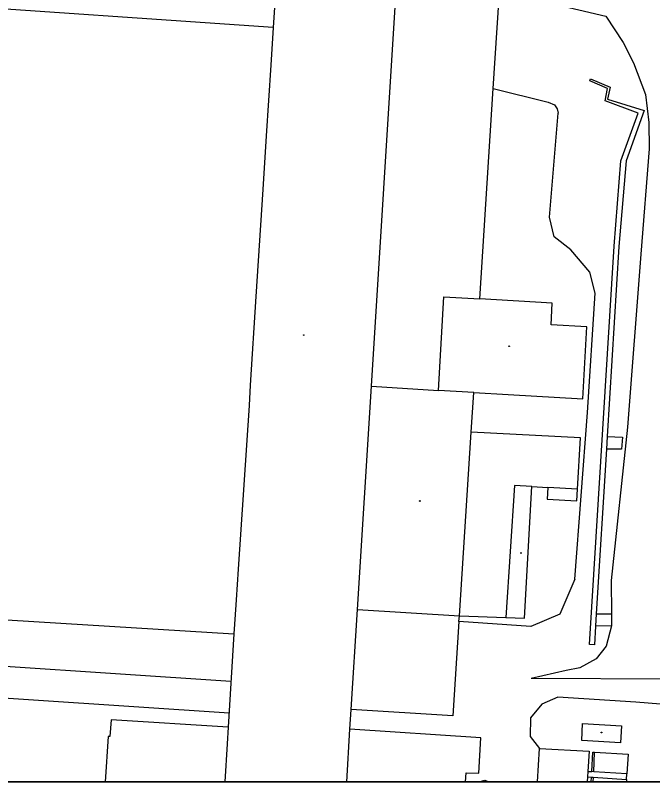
# Model space of a CAD drawing. Extents: x -598233 to -596890, y -1157848 to -1156431.
# Drawn here: x -597625.8 to -597463.8, y -1157848.5 to -1157653.8 of the extents above; entities that cross this region are included whole.
import ezdxf

# ---------------------------------------------------------------- set-up
doc = ezdxf.new("R2010")
doc.units = 0
for name, color, linetype in [('Level 11', 7, 'Continuous'), ('Level 13', 7, 'Continuous'), ('Level 39', 7, 'Continuous'), ('Level 5', 7, 'Continuous'), ('Level 51', 7, 'Continuous'), ('Vrstva 60', 7, 'Continuous'), ('zajmove_uzemi', 7, 'Continuous')]:
    doc.layers.add(name, color=color, linetype=linetype)

msp = doc.modelspace()

# ---------------------------------------------------------------- linework, layer by layer
at = {"layer": 'Level 11'}
for points in [[(-597602.44, -1157624.18), (-597475.74, -1157654.04)], [(-597475.74, -1157654.04), (-597471.32, -1157660.65)], [(-597471.32, -1157660.65), (-597468.68, -1157665.87)], [(-597468.68, -1157665.87), (-597465.65, -1157673.86)], [(-597479.73, -1157670.44), (-597479.57, -1157669.88)], [(-597475.28, -1157672.38), (-597479.73, -1157670.44)], [(-597479.57, -1157669.88), (-597474.61, -1157672)], [(-597475.87, -1157675.5), (-597475.28, -1157672.38)], [(-597474.61, -1157672), (-597475.24, -1157675.05)], [(-597465.65, -1157673.86), (-597464.78, -1157681.01)], [(-597467.45, -1157678.65), (-597475.87, -1157675.5)], [(-597475.24, -1157675.05), (-597465.92, -1157677.95)], [(-597471.85, -1157690.71), (-597467.45, -1157678.65)], [(-597465.92, -1157677.95), (-597470.5, -1157690.71)], [(-597464.78, -1157681.01), (-597464.7, -1157687.73)], [(-597464.7, -1157687.73), (-597466.78, -1157714.43)], [(-597473.61, -1157712.4099), (-597471.85, -1157690.71)], [(-597470.5, -1157690.71), (-597472.39, -1157712.5)]]:
    msp.add_lwpolyline(points, dxfattribs=at)
at = {"layer": 'Level 13'}
for points in [[(-597744.4, -1157811.4), (-597570.9699, -1157822.92)], [(-597672.23, -1157824.25), (-597571.46, -1157830.95)]]:
    msp.add_lwpolyline(points, dxfattribs=at)
at = {"layer": 'Level 39'}
for centre, radius in [((-597552.48, -1157735), 0.09), ((-597552.48, -1157735), 0.0398), ((-597500.29, -1157737.86), 0.09), ((-597500.29, -1157737.86), 0.0398), ((-597522.98, -1157777.1599), 0.09), ((-597522.98, -1157777.1599), 0.0398), ((-597497.26, -1157790.37), 0.09), ((-597497.26, -1157790.37), 0.0398), ((-597476.81, -1157835.95), 0.09), ((-597476.81, -1157835.95), 0.0398)]:
    msp.add_circle(centre, radius, dxfattribs=at)
at = {"layer": 'Level 5'}
for p, q in [((-597541.5649, -1157848.4611), (-597540.73, -1157835.13)), ((-597602.2, -1157836.98), (-597602.9477, -1157848.4611)), ((-597571.94, -1157838.84), (-597572.5277, -1157848.4611)), ((-597493.079, -1157848.4611), (-597492.54, -1157840.01)), ((-597511.3437, -1157848.4611), (-597511.2, -1157846.18)), ((-597480.39, -1157847.24), (-597480.4668, -1157848.4611)), ((-597507.696, -1157848.4611), (-597507.62, -1157848.39)), ((-597506.43, -1157848.11), (-597505.4023, -1157848.4611))]:
    msp.add_line(p, q, dxfattribs=at)
for points in [[(-597559.5, -1157645.46), (-597560.24, -1157656.84)], [(-597535.27, -1157747.99), (-597528.9699, -1157647.44)], [(-597560.24, -1157656.84), (-597649.2199, -1157650.78)], [(-597560.24, -1157656.84), (-597560.86, -1157666.4099)], [(-597560.86, -1157666.4099), (-597562.01, -1157684.37)], [(-597562.01, -1157684.37), (-597562.88, -1157697.99)], [(-597562.88, -1157697.99), (-597564.62, -1157725.19)], [(-597564.62, -1157725.19), (-597566.06, -1157747.74)], [(-597518.23, -1157749.07), (-597516.89, -1157725.28)], [(-597516.89, -1157725.28), (-597507.75, -1157725.82)], [(-597489.32, -1157726.92), (-597507.75, -1157725.82)], [(-597489.6, -1157732.42), (-597489.32, -1157726.92)], [(-597480.52, -1157732.95), (-597489.6, -1157732.42)], [(-597481.58, -1157751.2), (-597480.52, -1157732.95)], [(-597566.06, -1157747.74), (-597566.38, -1157752.86)], [(-597538.82, -1157804.76), (-597535.27, -1157747.99)], [(-597535.27, -1157747.99), (-597518.23, -1157749.07)], [(-597509.28, -1157749.58), (-597518.23, -1157749.07)], [(-597509.93, -1157759.65), (-597509.28, -1157749.58)], [(-597509.28, -1157749.58), (-597500.54, -1157750.09)], [(-597500.54, -1157750.09), (-597481.58, -1157751.2)], [(-597566.38, -1157752.86), (-597569.14, -1157794.46)], [(-597512.93, -1157806.36), (-597509.93, -1157759.65)], [(-597482.1599, -1157761.12), (-597509.93, -1157759.65)], [(-597482.9099, -1157774.15), (-597482.1599, -1157761.12)], [(-597498.88, -1157773.26), (-597501.12, -1157806.77)], [(-597494.53, -1157773.5), (-597498.88, -1157773.26)], [(-597496.39, -1157806.94), (-597494.53, -1157773.5)], [(-597494.53, -1157773.5), (-597490.42, -1157773.73)], [(-597482.9099, -1157774.15), (-597490.42, -1157773.73)], [(-597569.14, -1157794.46), (-597569.6599, -1157802.24)], [(-597569.6599, -1157802.24), (-597569.7199, -1157803.57)], [(-597684.32, -1157803.89), (-597570.23, -1157810.88)], [(-597569.7199, -1157803.57), (-597570.23, -1157810.88)], [(-597540.4099, -1157830.1), (-597538.82, -1157804.76)], [(-597538.82, -1157804.76), (-597512.93, -1157806.36)], [(-597512.93, -1157806.36), (-597501.12, -1157806.77)], [(-597501.12, -1157806.77), (-597496.39, -1157806.94)], [(-597570.23, -1157810.88), (-597571.68, -1157834.58)], [(-597540.73, -1157835.13), (-597540.4099, -1157830.1)], [(-597601.44, -1157832.71), (-597601.75, -1157837.02)], [(-597571.68, -1157834.58), (-597601.44, -1157832.71)], [(-597481.82, -1157837.96), (-597481.6, -1157833.68)], [(-597481.6, -1157833.68), (-597471.73, -1157834.29)], [(-597471.73, -1157834.29), (-597471.99, -1157838.58)], [(-597571.68, -1157834.58), (-597571.94, -1157838.84)], [(-597507.51, -1157837.29), (-597540.73, -1157835.13)], [(-597601.75, -1157837.02), (-597602.2, -1157836.98)], [(-597508.02, -1157846.33), (-597507.51, -1157837.29)], [(-597471.99, -1157838.58), (-597481.82, -1157837.96)], [(-597492.54, -1157840.01), (-597479.95, -1157840.67)], [(-597479.95, -1157840.67), (-597480.27, -1157845.84)], [(-597480.27, -1157845.84), (-597480.39, -1157847.24)], [(-597511.2, -1157846.18), (-597508.02, -1157846.33)], [(-597507.62, -1157848.39), (-597506.43, -1157848.11)]]:
    msp.add_lwpolyline(points, dxfattribs=at)
at = {"layer": 'Level 51'}
for p, q in [((-597479.4108, -1157848.4611), (-597479.34, -1157847.31)), ((-597478.92, -1157847.34), (-597478.9876, -1157848.4611)), ((-597470.44, -1157847.9), (-597470.4765, -1157848.4611))]:
    msp.add_line(p, q, dxfattribs=at)
for points in [[(-597504.32, -1157672.4), (-597502.82, -1157649.14)], [(-597507.75, -1157725.82), (-597504.32, -1157672.4)], [(-597504.32, -1157672.4), (-597490.33, -1157675.86)], [(-597490.33, -1157675.86), (-597488.76, -1157676.54)], [(-597488.76, -1157676.54), (-597488.03, -1157677.58)], [(-597490.04, -1157705.08), (-597487.81, -1157678.63)], [(-597488.03, -1157677.58), (-597487.81, -1157678.63)], [(-597488.85, -1157710.09), (-597490.04, -1157705.08)], [(-597484.58, -1157713.37), (-597488.85, -1157710.09)], [(-597479.8, -1157718.99), (-597484.58, -1157713.37)], [(-597479.86, -1157813.64), (-597473.61, -1157712.4099)], [(-597472.39, -1157712.5), (-597475.34, -1157760.8)], [(-597466.78, -1157714.43), (-597470.2199, -1157758.42)], [(-597478.43, -1157724.37), (-597479.8, -1157718.99)], [(-597480.39, -1157754.65), (-597478.43, -1157724.37)], [(-597483.61, -1157796.99), (-597480.39, -1157754.65)], [(-597470.2199, -1157758.42), (-597474.38, -1157797.39)], [(-597475.34, -1157760.8), (-597475.57, -1157763.9699)], [(-597475.34, -1157760.8), (-597471.48, -1157760.92)], [(-597471.48, -1157760.92), (-597471.68, -1157764.01)], [(-597475.57, -1157763.9699), (-597478.17, -1157805.85)], [(-597471.68, -1157764.01), (-597475.57, -1157763.9699)], [(-597490.42, -1157773.73), (-597490.59, -1157776.73)], [(-597483.09, -1157777.15), (-597482.9099, -1157774.15)], [(-597490.59, -1157776.73), (-597483.09, -1157777.15)], [(-597483.61, -1157796.99), (-597487.4, -1157805.9)], [(-597474.38, -1157797.39), (-597474.29, -1157805.82)], [(-597513.02, -1157807.76), (-597512.93, -1157806.36)], [(-597487.4, -1157805.9), (-597494.74, -1157809.03)], [(-597478.17, -1157805.85), (-597478.32, -1157808.95)], [(-597478.17, -1157805.85), (-597474.29, -1157805.82)], [(-597474.29, -1157805.82), (-597474.24, -1157808.9099)], [(-597513.02, -1157807.76), (-597514.56, -1157831.7199)], [(-597494.74, -1157809.03), (-597513.02, -1157807.76)], [(-597478.32, -1157808.95), (-597478.61, -1157813.6599)], [(-597474.24, -1157808.9099), (-597478.32, -1157808.95)], [(-597474.24, -1157808.9099), (-597475.61, -1157814)], [(-597478.61, -1157813.6599), (-597479.86, -1157813.64)], [(-597475.61, -1157814), (-597478.17, -1157817.25)], [(-597478.17, -1157817.25), (-597482.29, -1157819.5)], [(-597485.77, -1157820.18), (-597494.64, -1157822.25)], [(-597482.29, -1157819.5), (-597485.77, -1157820.18)], [(-597459.37, -1157822.43), (-597494.64, -1157822.25)], [(-597449.6599, -1157828.78), (-597450.92, -1157829.07), (-597458.69, -1157829.01), (-597468.05, -1157828.24), (-597487.93, -1157826.98), (-597491.95, -1157828.79), (-597494.81, -1157832.2199), (-597494.9, -1157837.01), (-597492.54, -1157840.01)], [(-597514.56, -1157831.7199), (-597540.4099, -1157830.1)], [(-597479.2199, -1157845.9099), (-597478.98, -1157840.94)], [(-597478.98, -1157840.94), (-597478.55, -1157840.9699)], [(-597478.79, -1157845.94), (-597478.55, -1157840.9699)], [(-597478.55, -1157840.9699), (-597470.02, -1157841.51)], [(-597470.02, -1157841.51), (-597470.35, -1157846.5)], [(-597480.27, -1157845.84), (-597479.2199, -1157845.9099)], [(-597478.79, -1157845.94), (-597479.2199, -1157845.9099)], [(-597470.35, -1157846.5), (-597478.79, -1157845.94)], [(-597480.39, -1157847.24), (-597479.34, -1157847.31)], [(-597479.34, -1157847.31), (-597478.92, -1157847.34)], [(-597478.92, -1157847.34), (-597470.44, -1157847.9)], [(-597470.44, -1157847.9), (-597470.35, -1157846.5)]]:
    msp.add_lwpolyline(points, dxfattribs=at)
at = {"layer": 'Vrstva 60'}
msp.add_lwpolyline([(-598136.4065, -1157848.4611), (-597003.6644, -1157848.4611)], dxfattribs=at)
at = {"layer": 'zajmove_uzemi'}
msp.add_lwpolyline([(-598232.8901, -1156430.8558), (-596890.4624, -1156430.8558), (-596890.4624, -1157848.4611), (-598232.8901, -1157848.4611)], close=True, dxfattribs=at)

doc.saveas('drawing.dxf')
